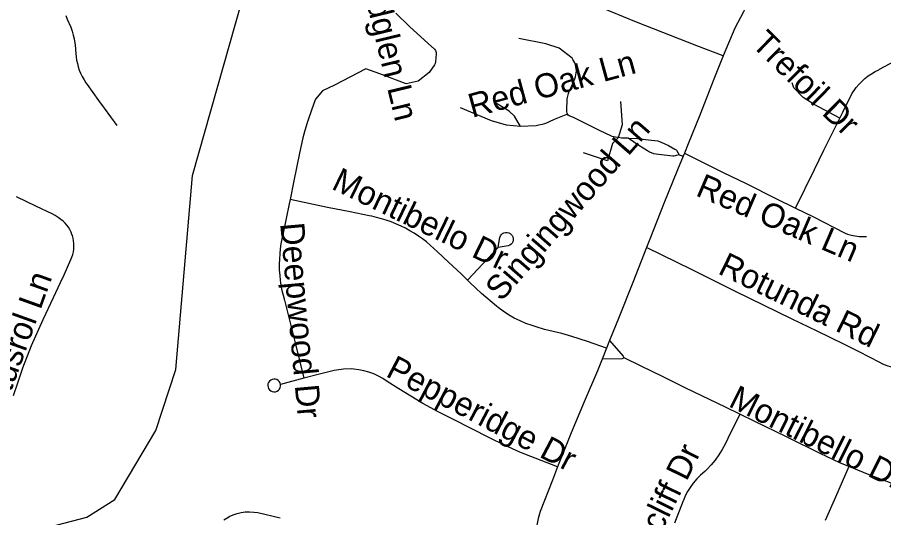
# Model space of a CAD drawing. Extents: x 1383679 to 1536984, y 460658 to 651027.
# Drawn here: x 1451766 to 1455189, y 500135 to 502114 of the extents above; entities that cross this region are included whole.
import ezdxf

# ---------------------------------------------------------------- set-up
doc = ezdxf.new("R2010")
doc.units = 0
for name, color, linetype in [('Exist Hydrographic Creek Single Shore', 7, 'Continuous'), ('Exist Road Non-System Type 51', 7, 'Continuous'), ('Exist Road Non-System Type 51 Label', 7, 'Continuous')]:
    doc.layers.add(name, color=color, linetype=linetype)

msp = doc.modelspace()

# ---------------------------------------------------------------- linework, layer by layer
at = {"layer": 'Exist Hydrographic Creek Single Shore'}
msp.add_lwpolyline([(1450129.3, 500044.9), (1450346.3, 500034), (1450753.3, 499976.5), (1451504.3, 499997.5), (1452040.3, 500137.7), (1452150.3, 500207.7), (1452313.3, 500480.2), (1452392.3, 500721.5), (1452457.3, 501488.3), (1452653.3, 502176.9), (1452755.3, 502316), (1452848.3, 502373.2), (1453108.3, 502450), (1453219.4, 502608.6), (1453202.3, 503042.3), (1453177.3, 503065.7), (1453181.3, 503265.9), (1453670.4, 504450.8), (1453674.4, 504674), (1453649.4, 504700.7), (1453604.3, 504951.1), (1453571.3, 505017.4), (1453574.3, 505145.3), (1453755.4, 505489.7)], dxfattribs=at)
at = {"layer": 'Exist Road Non-System Type 51'}
for p, q in [((1454381.4, 501571.1), (1454396.6, 501565.3)), ((1454401.7, 501577.7), (1454396.6, 501565.3)), ((1453666.1, 501204.1), (1453544.1, 501075.1)), ((1454105.7, 500835.7), (1454093.8, 500805.9)), ((1454093.8, 500805.9), (1454076.6, 500762.8)), ((1452897.2, 500686.6), (1452805.7, 500662.2))]:
    msp.add_line(p, q, dxfattribs=at)
for points in [[(1454819.9, 502386.7), (1454813.6, 502379.1), (1454761.6, 502316), (1454723, 502268.5), (1454721.5, 502266.7), (1454714.2, 502257.2), (1454707, 502247.6), (1454699.9, 502237.9), (1454692.9, 502228.1), (1454686.1, 502218.2), (1454679.3, 502208.3), (1454672.6, 502198.3), (1454666.1, 502188.2), (1454659.6, 502178.1), (1454653.3, 502167.9), (1454647.1, 502157.6), (1454641, 502147.2), (1454634.9, 502136.5), (1454600.9, 502071.7), (1454555, 501961.6)], [(1454555, 501961.6), (1454451, 502001.8), (1454212.8, 502095.6), (1454057.9, 502158.8)], [(1451957.2, 502121.3), (1451962.9, 502106.6), (1451969.3, 502092.5), (1451970.6, 502089.9), (1451976.4, 502075.1), (1451981.7, 502059.9), (1451986.2, 502044.4), (1451990, 502028.7), (1451993.1, 502012.8), (1451994.3, 502005), (1451997.2, 501970.6), (1451998.1, 501957.7), (1452000, 501944.5), (1452002.7, 501931.4), (1452006.2, 501918.5), (1452010.5, 501905.8), (1452015.6, 501893.4), (1452022, 501880.4), (1452029.1, 501867.7), (1452036.8, 501855.6), (1452042, 501848.3), (1452086.9, 501785.6), (1452109, 501754.4), (1452158.2, 501686.6)], [(1453261.5, 502130.6), (1453315.9, 502078), (1453389.7, 502011.1), (1453413.5, 501989), (1453418.2, 501982.6), (1453420.7, 501974.9), (1453421.2, 501970.4), (1453418.6, 501938.9), (1453417.1, 501931.8), (1453414.6, 501926.7), (1453393.4, 501896.5)], [(1453957.5, 501952.2), (1453906.3, 501992.3), (1453854.4, 502008.9), (1453746.9, 502031.2)], [(1454555, 501961.6), (1454518.6, 501870.1), (1454462.3, 501727.7), (1454416.7, 501614.3), (1454401.7, 501577.7)], [(1455016.2, 501716.1), (1455027.6, 501739.1), (1455063.9, 501811.1), (1455080.6, 501836.9), (1455091.8, 501849.8), (1455103.7, 501862.2), (1455114.1, 501872.1), (1455127.7, 501882.3), (1455141.3, 501891.3), (1455155.3, 501899.7), (1455169.7, 501907.3), (1455173.2, 501909.1), (1455296.6, 501975.5)], [(1453940.2, 501731.6), (1453938.3, 501735.8), (1453937.1, 501740.3), (1453936.6, 501744.9), (1453936.6, 501745.5), (1453938.8, 501792), (1453940.7, 501802.3), (1453943.4, 501812.4), (1453946.9, 501822.2), (1453951, 501831.7), (1453955.6, 501840.4), (1453968.5, 501870.9), (1453971.1, 501878.5), (1453973.1, 501886.3), (1453974.2, 501894.3), (1453974.6, 501902.3), (1453974.2, 501910.4), (1453972.9, 501918.3), (1453971, 501926.1), (1453968.2, 501933.7), (1453964.8, 501941), (1453960.6, 501947.9), (1453957.5, 501952.2)], [(1453393.4, 501896.5), (1453350.2, 501862.4), (1453302, 501851.3), (1453198.2, 501890.3), (1453142.6, 501910.7), (1453018.4, 501845.7), (1452972.1, 501823.5), (1452944.1, 501790.5)], [(1455016.2, 501716.1), (1454914.6, 501769.1), (1454870.8, 501797.8), (1454834.6, 501835.4), (1454827.6, 501854.7)], [(1452944.1, 501790.5), (1452937.6, 501774), (1452926.4, 501743.6), (1452915.9, 501712.9), (1452911, 501697.1), (1452902.2, 501667.2), (1452894.2, 501637.2), (1452887, 501606.9), (1452880.5, 501576.4), (1452858.7, 501468.2), (1452843.6, 501393.7)], [(1453816, 501685.3), (1453754.3, 501682.5), (1453698.7, 501688.1), (1453639.4, 501704.8), (1453517, 501756.7)], [(1453754.3, 501682.5), (1453730.2, 501723.3), (1453709.8, 501743.7), (1453659.7, 501773.4)], [(1454141.2, 501638.4), (1454156.5, 501690), (1454150.9, 501780.8)], [(1453940.2, 501731.6), (1453913.9, 501721.2), (1453887.4, 501710), (1453867.7, 501700.8), (1453858.7, 501696.8), (1453849.4, 501693.5), (1453840.1, 501690.5), (1453832.8, 501688.7), (1453825.8, 501687.2), (1453816, 501685.3)], [(1454178.8, 501636.6), (1454166.2, 501636.4), (1454153.7, 501637), (1454141.2, 501638.4), (1454128.8, 501640.5), (1454116.6, 501643.4), (1454111.2, 501645), (1454068.4, 501665.5), (1453963, 501717.8), (1453946.1, 501724.5), (1453942.8, 501727.8), (1453940.2, 501731.6)], [(1454840.8, 501359.5), (1454915.8, 501511.9), (1454952.7, 501588.7), (1454988.1, 501659.5), (1455016.2, 501716.1)], [(1454141.2, 501638.4), (1454117.6, 501615.8), (1454097.2, 501547.2), (1454002.6, 501578.7)], [(1454178.8, 501636.6), (1454218.1, 501634.8), (1454260, 501630.2), (1454272, 501629.1), (1454284.2, 501627.2), (1454296.5, 501625.2), (1454306.1, 501622.3), (1454309.7, 501620.8), (1454338.7, 501606.8), (1454364.3, 501593.2), (1454367.1, 501591.9), (1454369.1, 501590.5), (1454370.5, 501588.8), (1454381.4, 501571.1)], [(1454381.4, 501571.1), (1454369, 501567.2), (1454364.9, 501565.9), (1454360.2, 501565.2), (1454355.7, 501565.3), (1454299.4, 501571.6), (1454290.3, 501572.8), (1454281, 501574.9), (1454271.9, 501577.9), (1454263.2, 501581.6), (1454255.6, 501585.7), (1454221.1, 501608), (1454178.8, 501636.6)], [(1454396.6, 501565.3), (1454374.3, 501510.9), (1454320.8, 501378.4), (1454265, 501236.3), (1454252.2, 501204.2)], [(1454401.7, 501577.7), (1454555.3, 501500.3), (1454645.2, 501456.6), (1454763.4, 501397.9), (1454840.8, 501359.5)], [(1451750.8, 500618.7), (1451767.6, 500668.3), (1451787.7, 500728.5), (1451821.4, 500816), (1451867.6, 500919.4), (1451909, 501006.8), (1451936.3, 501066), (1451950.1, 501096), (1451977.2, 501156.6), (1451981.2, 501166.1), (1451984.6, 501176.4), (1451987, 501186.9), (1451988.6, 501197.6), (1451989.2, 501208.4), (1451989, 501219.2), (1451987.8, 501229.9), (1451985.8, 501240.6), (1451983, 501250.8), (1451981.4, 501255.2), (1451977.7, 501264.9), (1451972.9, 501274.6), (1451967.4, 501283.8), (1451961.1, 501292.6), (1451954.1, 501300.8), (1451946.4, 501308.3), (1451938.1, 501315.3), (1451926.7, 501323.2), (1451915, 501330.3), (1451903.1, 501336.5), (1451841.6, 501366.7), (1451762.9, 501404.8)], [(1452843.6, 501393.7), (1452840.3, 501377.1), (1452816.2, 501260.3), (1452815.5, 501257.1), (1452811, 501237.6), (1452807.4, 501217.9), (1452804.5, 501198.2), (1452802.4, 501178.3), (1452801, 501158.4), (1452800.4, 501138.4), (1452800.6, 501118.5), (1452800.8, 501114.1), (1452802.3, 501093.9), (1452804.5, 501074), (1452805.7, 501066), (1452807.4, 501054.1), (1452811.2, 501034.4), (1452815.6, 501014.8), (1452820.9, 500995.2), (1452861.8, 500831.9), (1452897.2, 500686.6)], [(1453544.1, 501075.1), (1453519.4, 501099.4), (1453469.7, 501145.3), (1453426.5, 501187.1), (1453382.1, 501226.1), (1453366.6, 501238), (1453350.5, 501249.4), (1453333.9, 501260.2), (1453317, 501270.3), (1453299.6, 501279.8), (1453281.9, 501288.6), (1453263.8, 501296.7), (1453261.1, 501297.9), (1453242.4, 501305.3), (1453223.6, 501312), (1453204.6, 501317.9), (1453185.3, 501323.2), (1453165.8, 501327.6), (1453156.1, 501329.6), (1453081.3, 501344.8), (1452991, 501362.5), (1452843.6, 501393.7)], [(1454840.8, 501359.5), (1454908.6, 501325.9), (1455037, 501260.7), (1455046.7, 501257), (1455056.7, 501254.1), (1455066.9, 501251.9), (1455068.6, 501251.7), (1455091.8, 501247.8), (1455121, 501247.2)], [(1453666.1, 501204.1), (1453671.6, 501237.5), (1453672.5, 501243.8), (1453674.8, 501249.6), (1453678.5, 501254.8), (1453683.2, 501258.9), (1453688.7, 501261.9), (1453694.8, 501263.5), (1453701.1, 501263.7), (1453707.3, 501262.4), (1453712.8, 501259.8), (1453717.6, 501255.9), (1453721.5, 501251.2), (1453724.2, 501245.5), (1453725.5, 501239.4), (1453725.4, 501233.1), (1453723.8, 501227), (1453720.9, 501221.4), (1453716.7, 501216.7), (1453711.6, 501213), (1453705.8, 501210.7), (1453666.1, 501204.1)], [(1454252.2, 501204.2), (1454197.3, 501066), (1454143.3, 500929.8), (1454105.7, 500835.7)], [(1455449.3, 500769.4), (1455367.6, 500738.3), (1455349.8, 500731.9), (1455331.5, 500727), (1455312.9, 500723.7), (1455294, 500721.9), (1455275.1, 500721.7), (1455256.2, 500723), (1455255, 500723.2), (1455237.3, 500725.8), (1455219.8, 500730), (1455202.8, 500735.7), (1455186.3, 500742.9), (1455174.4, 500749.3), (1455092.1, 500791.3), (1455031.7, 500821), (1454926.9, 500872.8), (1454827.7, 500920.8), (1454603.1, 501030.4), (1454532.4, 501066), (1454432.9, 501116), (1454252.2, 501204.2)], [(1454093.8, 500805.9), (1454019.2, 500832.2), (1453957.4, 500852.2), (1453917.4, 500864.3), (1453883.2, 500871.4), (1453849.4, 500879.9), (1453815.9, 500890), (1453799.7, 500895.5), (1453775.6, 500903.9), (1453752.1, 500913.7), (1453729.2, 500925), (1453707.1, 500937.6), (1453685.8, 500951.6), (1453665.4, 500966.9), (1453658.5, 500972.5), (1453599.5, 501021.8), (1453577.1, 501042.7), (1453553.4, 501066), (1453544.1, 501075.1)], [(1454105.7, 500835.7), (1454160, 500774.2), (1454161.1, 500771), (1454160.8, 500768.9)], [(1454076.6, 500762.8), (1454058.2, 500716.7), (1454005.4, 500593.9), (1453954, 500470.5), (1453940.7, 500437.8), (1453900.6, 500336)], [(1454160.8, 500768.9), (1454160.6, 500767.7), (1454158.6, 500765), (1454156.1, 500763.5), (1454076.6, 500762.8)], [(1454620.4, 500544.4), (1454564.1, 500571.8), (1454407.8, 500647.8), (1454315.1, 500694.3), (1454232.8, 500733.9), (1454160.8, 500768.9)], [(1453900.6, 500336), (1453771, 500386.4), (1453751.1, 500395), (1453690.7, 500422.3), (1453631, 500451), (1453488.7, 500523.7), (1453428.3, 500554.4), (1453368.6, 500586.5), (1453272.8, 500645.1), (1453227.2, 500674.4), (1453210.2, 500685.6), (1453192.4, 500695.5), (1453173.9, 500704), (1453154.8, 500711.1), (1453135.2, 500716.6), (1453115.2, 500720.6), (1453094.9, 500723), (1453085.9, 500723.6), (1453054.2, 500722.8), (1453017.5, 500717.3), (1452960.2, 500703.5), (1452897.2, 500686.6)], [(1452805.7, 500662.2), (1452803.9, 500668.1), (1452800.7, 500673.6), (1452796.3, 500678), (1452790.9, 500681.3), (1452784.9, 500683.1), (1452778.6, 500683.3), (1452772.4, 500682), (1452766.8, 500679.2), (1452762, 500675.1), (1452758.3, 500670), (1452756.1, 500664.1), (1452755.4, 500657.8), (1452756.3, 500651.6), (1452758.6, 500645.7), (1452762.4, 500640.7), (1452767.3, 500636.7), (1452773, 500634), (1452779.2, 500632.9), (1452780.1, 500632.8), (1452786.4, 500633.5), (1452792.3, 500635.7), (1452797.5, 500639.2), (1452801.7, 500644), (1452804.5, 500649.6), (1452805.9, 500655.8), (1452805.7, 500662.1), (1452805.7, 500662.2)], [(1454620.4, 500544.4), (1454573.7, 500449), (1454563.1, 500426.4), (1454551, 500404.5), (1454537.7, 500383.4), (1454523, 500363.2), (1454507.1, 500343.9), (1454489.9, 500325.7), (1454482, 500318), (1454465.8, 500303.8), (1454450.7, 500288.5), (1454436.7, 500272.1), (1454424, 500254.7), (1454413.8, 500238.4), (1454405, 500221.4), (1454397.5, 500203.6), (1454397.1, 500202.4), (1454362, 500113.2)], [(1455052, 500337.2), (1455016.5, 500352.5), (1454963, 500377.1), (1454941.4, 500387.6), (1454804.5, 500454.5), (1454680, 500515.4), (1454620.4, 500544.4)], [(1453900.6, 500336), (1453880.1, 500284.2), (1453832.1, 500159.3), (1453823.9, 500131.7), (1453812.8, 500081), (1453781.1, 499963.4), (1453768.4, 499904.8), (1453757.2, 499845.9), (1453749.3, 499798.5), (1453740.2, 499714.5), (1453732.7, 499617.5), (1453724.5, 499472.4), (1453720.4, 499412.8)], [(1455052, 500337.2), (1454998.2, 500216.9), (1454958.5, 500124.7)], [(1455498.8, 500164.6), (1455338.4, 500225.4), (1455228.9, 500267.6), (1455125.3, 500307.4), (1455070.6, 500329.2), (1455052, 500337.2)], [(1452582, 500126.5), (1452597.6, 500136.4), (1452602.7, 500139.4), (1452617.9, 500146.3), (1452633.7, 500151.8), (1452649.9, 500155.8), (1452666.5, 500158.2), (1452682.5, 500158.3), (1452699.6, 500157.5), (1452716.3, 500155.2), (1452803.8, 500134.4)]]:
    msp.add_lwpolyline(points, dxfattribs=at)

# ---------------------------------------------------------------- texts
at = {"layer": 'Exist Road Non-System Type 51 Label'}
for s, rotation, p in [('Woodglen Ln', 283.5962, (1453083.9, 502425.4)), ('Trefoil Dr', 315.7077, (1454663.1, 502004)), ('Red Oak Ln', 15.3105, (1453562.9, 501716.2)), ('Singingwood Ln', 48.9455, (1453678.2, 500987.1)), ('Montibello Dr', 334.1607, (1453002.7, 501437.6)), ('Red Oak Ln', 336.8021, (1454442.1, 501411.1)), ('Deepwood Dr', 275.1646, (1452804.1, 501298.8)), ('Rotunda Rd', 333.9972, (1454530, 501102.4)), ('Baltusrol Ln', 70.2495, (1451677.8, 500456)), ('Pepperidge Dr', 332.2898, (1453217.4, 500696.6)), ('Montibello Dr', 333.4356, (1454571.9, 500577.3)), ('Huntcliff Dr', 63.8798, (1454192.5, 499832.7))]:
    msp.add_text(s, height=95, rotation=rotation, dxfattribs=at).set_placement(p)

doc.saveas('drawing.dxf')
